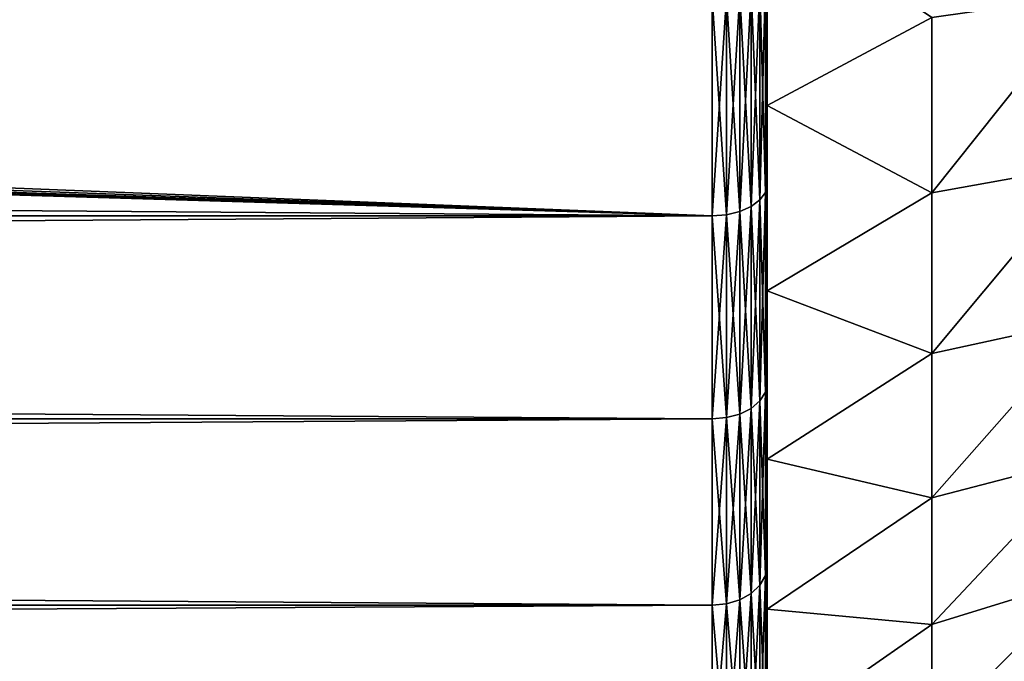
# Model space of a CAD drawing. Header units: millimetres. Extents: x -128 to 173, y -40 to 30.
# Tile 266 of 353: x 121.22 to 130.15, y -17.18 to -11.36. Entities that reach past the tile are written whole.
import ezdxf

# ---------------------------------------------------------------- set-up
doc = ezdxf.new("R2010")
doc.units = ezdxf.units.MM
doc.header["$LTSCALE"] = 56.728605
for name, color, linetype in [('2', 7, 'CONTINUOUS'), ('25', 7, 'CONTINUOUS'), ('35', 7, 'CONTINUOUS'), ('4', 7, 'CONTINUOUS')]:
    doc.layers.add(name, color=color, linetype=linetype)

msp = doc.modelspace()

# ---------------------------------------------------------------- linework, layer by layer
at = {"layer": '2', "color": 7, "linetype": 'CONTINUOUS'}
for points in [[(128, -12.1397, -16.7088), (128, -10.9169, -19.6741), (128, -10.3266, -17.8863), (128, -12.1397, -16.7088)], [(128, -10.3266, 17.8863), (128, -10.9169, 19.6741), (128, -12.1397, 16.7088), (128, -10.3266, 17.8863)], [(128, -12.8515, -18.4686), (128, -10.9169, -19.6741), (128, -12.1397, -16.7088), (128, -12.8515, -18.4686)], [(128, -10.9169, 19.6741), (128, -12.8515, 18.4686), (128, -12.1397, 16.7088), (128, -10.9169, 19.6741)], [(128, -13.8197, -15.3484), (128, -12.8515, -18.4686), (128, -12.1397, -16.7088), (128, -13.8197, -15.3484)], [(128, -12.1397, 16.7088), (128, -12.8515, 18.4686), (128, -13.8197, 15.3484), (128, -12.1397, 16.7088)], [(128, -14.6542, -17.0735), (128, -12.8515, -18.4686), (128, -13.8197, -15.3484), (128, -14.6542, -17.0735)], [(128, -12.8515, 18.4686), (128, -14.6542, 17.0735), (128, -13.8197, 15.3484), (128, -12.8515, 18.4686)], [(128, -15.3484, -13.8197), (128, -14.6542, -17.0735), (128, -13.8197, -15.3484), (128, -15.3484, -13.8197)], [(128, -13.8197, 15.3484), (128, -14.6542, 17.0735), (128, -15.3484, 13.8197), (128, -13.8197, 15.3484)], [(128, -16.3065, -15.5032), (128, -14.6542, -17.0735), (128, -15.3484, -13.8197), (128, -16.3065, -15.5032)], [(128, -14.6542, 17.0735), (128, -16.3065, 15.5032), (128, -15.3484, 13.8197), (128, -14.6542, 17.0735)], [(128, -16.7088, -12.1397), (128, -16.3065, -15.5032), (128, -15.3484, -13.8197), (128, -16.7088, -12.1397)], [(128, -15.3484, 13.8197), (128, -16.3065, 15.5032), (128, -16.7088, 12.1397), (128, -15.3484, 13.8197)], [(128, -17.7914, -13.7737), (128, -16.3065, -15.5032), (128, -16.7088, -12.1397), (128, -17.7914, -13.7737)], [(128, -16.3065, 15.5032), (128, -17.7914, 13.7737), (128, -16.7088, 12.1397), (128, -16.3065, 15.5032)], [(128, -17.8862, -10.3266), (128, -17.7914, -13.7737), (128, -16.7088, -12.1397), (128, -17.8862, -10.3266)], [(128, -16.7088, 12.1397), (128, -17.7914, 13.7737), (128, -17.8862, 10.3266), (128, -16.7088, 12.1397)]]:
    msp.add_3dface(points, dxfattribs=at)
at = {"layer": '25', "color": 7, "linetype": 'CONTINUOUS'}
for points in [[(127.9831, -10.9819, -19.7855), (127.9831, -12.9272, -18.573), (127.9332, -11.0405, -19.8911), (127.9831, -10.9819, -19.7855)], [(127.9831, -12.9272, 18.573), (127.9831, -10.9819, 19.7855), (127.9332, -12.9962, 18.6721), (127.9831, -12.9272, 18.573)], [(127.9332, -12.9962, 18.6721), (127.9831, -10.9819, 19.7855), (127.9332, -11.0405, 19.8911), (127.9332, -12.9962, 18.6721)], [(128, -10.9169, -19.6741), (128, -12.8515, -18.4686), (127.9831, -10.9819, -19.7855), (128, -10.9169, -19.6741)], [(128, -12.8515, 18.4686), (128, -10.9169, 19.6741), (127.9831, -10.9819, 19.7855), (128, -12.8515, 18.4686)], [(127.9831, -10.9819, -19.7855), (128, -12.8515, -18.4686), (127.9831, -12.9272, -18.573), (127.9831, -10.9819, -19.7855)], [(127.9831, -12.9272, 18.573), (128, -12.8515, 18.4686), (127.9831, -10.9819, 19.7855), (127.9831, -12.9272, 18.573)], [(127.9332, -11.0405, -19.8911), (127.9332, -12.9962, -18.6721), (127.8537, -11.0908, -19.9818), (127.9332, -11.0405, -19.8911)], [(127.9332, -12.9962, 18.6721), (127.9332, -11.0405, 19.8911), (127.8537, -13.0554, 18.7572), (127.9332, -12.9962, 18.6721)], [(127.8537, -13.0554, 18.7572), (127.9332, -11.0405, 19.8911), (127.8537, -11.0908, 19.9818), (127.8537, -13.0554, 18.7572)], [(127.9332, -11.0405, -19.8911), (127.9831, -12.9272, -18.573), (127.9332, -12.9962, -18.6721), (127.9332, -11.0405, -19.8911)], [(127.5, -11.1619, 20.11), (127.5, -13.1392, 18.8776), (127.6294, -11.1537, 20.0951), (127.5, -11.1619, 20.11)], [(127.5, -13.1392, 18.8776), (127.6294, -13.1294, 18.8636), (127.6294, -11.1537, 20.0951), (127.5, -13.1392, 18.8776)], [(127.5, -11.1619, -20.11), (127.6294, -11.1537, -20.0951), (127.6294, -13.1294, -18.8636), (127.5, -11.1619, -20.11)], [(127.5, -13.1392, -18.8776), (127.5, -11.1619, -20.11), (127.6294, -13.1294, -18.8636), (127.5, -13.1392, -18.8776)], [(127.7501, -11.1294, -20.0513), (127.7501, -13.1009, -18.8225), (127.6294, -11.1537, -20.0951), (127.7501, -11.1294, -20.0513)], [(127.7501, -13.1009, 18.8225), (127.7501, -11.1294, 20.0513), (127.6294, -13.1294, 18.8636), (127.7501, -13.1009, 18.8225)], [(127.6294, -13.1294, 18.8636), (127.7501, -11.1294, 20.0513), (127.6294, -11.1537, 20.0951), (127.6294, -13.1294, 18.8636)], [(127.6294, -11.1537, -20.0951), (127.7501, -13.1009, -18.8225), (127.6294, -13.1294, -18.8636), (127.6294, -11.1537, -20.0951)], [(127.8537, -11.0908, -19.9818), (127.8537, -13.0554, -18.7572), (127.7501, -11.1294, -20.0513), (127.8537, -11.0908, -19.9818)], [(127.8537, -13.0554, 18.7572), (127.8537, -11.0908, 19.9818), (127.7501, -13.1009, 18.8225), (127.8537, -13.0554, 18.7572)], [(127.7501, -13.1009, 18.8225), (127.8537, -11.0908, 19.9818), (127.7501, -11.1294, 20.0513), (127.7501, -13.1009, 18.8225)], [(127.7501, -11.1294, -20.0513), (127.8537, -13.0554, -18.7572), (127.7501, -13.1009, -18.8225), (127.7501, -11.1294, -20.0513)], [(127.8537, -11.0908, -19.9818), (127.9332, -12.9962, -18.6721), (127.8537, -13.0554, -18.7572), (127.8537, -11.0908, -19.9818)], [(128, -12.8515, -18.4686), (128, -14.6542, -17.0735), (127.9831, -12.9272, -18.573), (128, -12.8515, -18.4686)], [(128, -14.6542, 17.0735), (128, -12.8515, 18.4686), (127.9831, -12.9272, 18.573), (128, -14.6542, 17.0735)], [(127.9831, -12.9272, -18.573), (127.9831, -14.7398, -17.1699), (127.9332, -12.9962, -18.6721), (127.9831, -12.9272, -18.573)], [(127.9831, -14.7398, 17.1699), (127.9831, -12.9272, 18.573), (127.9332, -14.8185, 17.2615), (127.9831, -14.7398, 17.1699)], [(127.9332, -14.8185, 17.2615), (127.9831, -12.9272, 18.573), (127.9332, -12.9962, 18.6721), (127.9332, -14.8185, 17.2615)], [(127.9831, -12.9272, -18.573), (128, -14.6542, -17.0735), (127.9831, -14.7398, -17.1699), (127.9831, -12.9272, -18.573)], [(127.9831, -14.7398, 17.1699), (128, -14.6542, 17.0735), (127.9831, -12.9272, 18.573), (127.9831, -14.7398, 17.1699)], [(127.9332, -12.9962, -18.6721), (127.9332, -14.8185, -17.2615), (127.8537, -13.0554, -18.7572), (127.9332, -12.9962, -18.6721)], [(127.9332, -14.8185, 17.2615), (127.9332, -12.9962, 18.6721), (127.8537, -14.8861, 17.3402), (127.9332, -14.8185, 17.2615)], [(127.8537, -14.8861, 17.3402), (127.9332, -12.9962, 18.6721), (127.8537, -13.0554, 18.7572), (127.8537, -14.8861, 17.3402)], [(127.9332, -12.9962, -18.6721), (127.9831, -14.7398, -17.1699), (127.9332, -14.8185, -17.2615), (127.9332, -12.9962, -18.6721)], [(127.5, -13.1392, 18.8776), (127.5, -14.9816, 17.4514), (127.6294, -13.1294, 18.8636), (127.5, -13.1392, 18.8776)], [(127.5, -14.9816, 17.4514), (127.6294, -14.9705, 17.4385), (127.6294, -13.1294, 18.8636), (127.5, -14.9816, 17.4514)], [(127.5, -13.1392, -18.8776), (127.6294, -13.1294, -18.8636), (127.6294, -14.9705, -17.4385), (127.5, -13.1392, -18.8776)], [(127.7501, -13.1009, -18.8225), (127.7501, -14.9379, -17.4006), (127.6294, -13.1294, -18.8636), (127.7501, -13.1009, -18.8225)], [(127.7501, -14.9379, 17.4006), (127.7501, -13.1009, 18.8225), (127.6294, -14.9705, 17.4385), (127.7501, -14.9379, 17.4006)], [(127.6294, -14.9705, 17.4385), (127.7501, -13.1009, 18.8225), (127.6294, -13.1294, 18.8636), (127.6294, -14.9705, 17.4385)], [(127.6294, -13.1294, -18.8636), (127.7501, -14.9379, -17.4006), (127.6294, -14.9705, -17.4385), (127.6294, -13.1294, -18.8636)], [(127.8537, -13.0554, -18.7572), (127.8537, -14.8861, -17.3402), (127.7501, -13.1009, -18.8225), (127.8537, -13.0554, -18.7572)], [(127.8537, -14.8861, 17.3402), (127.8537, -13.0554, 18.7572), (127.7501, -14.9379, 17.4006), (127.8537, -14.8861, 17.3402)], [(127.7501, -14.9379, 17.4006), (127.8537, -13.0554, 18.7572), (127.7501, -13.1009, 18.8225), (127.7501, -14.9379, 17.4006)], [(127.7501, -13.1009, -18.8225), (127.8537, -14.8861, -17.3402), (127.7501, -14.9379, -17.4006), (127.7501, -13.1009, -18.8225)], [(127.8537, -13.0554, -18.7572), (127.9332, -14.8185, -17.2615), (127.8537, -14.8861, -17.3402), (127.8537, -13.0554, -18.7572)], [(127.5, -14.9816, -17.4514), (127.5, -13.1392, -18.8776), (127.6294, -14.9705, -17.4385), (127.5, -14.9816, -17.4514)], [(128, -14.6542, -17.0735), (128, -16.3065, -15.5032), (127.9831, -14.7398, -17.1699), (128, -14.6542, -17.0735)], [(128, -16.3065, 15.5032), (128, -14.6542, 17.0735), (127.9831, -14.7398, 17.1699), (128, -16.3065, 15.5032)], [(127.9332, -14.8185, -17.2615), (127.9332, -16.4888, -15.6738), (127.8537, -14.8861, -17.3402), (127.9332, -14.8185, -17.2615)], [(127.9332, -16.4888, 15.6738), (127.9332, -14.8185, 17.2615), (127.8537, -16.564, 15.7452), (127.9332, -16.4888, 15.6738)], [(127.8537, -16.564, 15.7452), (127.9332, -14.8185, 17.2615), (127.8537, -14.8861, 17.3402), (127.8537, -16.564, 15.7452)], [(127.9831, -14.7398, -17.1699), (127.9831, -16.4013, -15.5906), (127.9332, -14.8185, -17.2615), (127.9831, -14.7398, -17.1699)], [(127.9831, -16.4013, 15.5906), (127.9831, -14.7398, 17.1699), (127.9332, -16.4888, 15.6738), (127.9831, -16.4013, 15.5906)], [(127.9332, -16.4888, 15.6738), (127.9831, -14.7398, 17.1699), (127.9332, -14.8185, 17.2615), (127.9332, -16.4888, 15.6738)], [(127.9332, -14.8185, -17.2615), (127.9831, -16.4013, -15.5906), (127.9332, -16.4888, -15.6738), (127.9332, -14.8185, -17.2615)], [(127.9831, -14.7398, -17.1699), (128, -16.3065, -15.5032), (127.9831, -16.4013, -15.5906), (127.9831, -14.7398, -17.1699)], [(127.9831, -16.4013, 15.5906), (128, -16.3065, 15.5032), (127.9831, -14.7398, 17.1699), (127.9831, -16.4013, 15.5906)], [(127.8537, -14.8861, -17.3402), (127.8537, -16.564, -15.7452), (127.7501, -14.9379, -17.4006), (127.8537, -14.8861, -17.3402)], [(127.8537, -16.564, 15.7452), (127.8537, -14.8861, 17.3402), (127.7501, -16.6216, 15.8), (127.8537, -16.564, 15.7452)], [(127.7501, -16.6216, 15.8), (127.8537, -14.8861, 17.3402), (127.7501, -14.9379, 17.4006), (127.7501, -16.6216, 15.8)], [(127.8537, -14.8861, -17.3402), (127.9332, -16.4888, -15.6738), (127.8537, -16.564, -15.7452), (127.8537, -14.8861, -17.3402)], [(127.5, -14.9816, 17.4514), (127.5, -16.6702, 15.8462), (127.6294, -14.9705, 17.4385), (127.5, -14.9816, 17.4514)], [(127.5, -16.6702, 15.8462), (127.6294, -16.6579, 15.8345), (127.6294, -14.9705, 17.4385), (127.5, -16.6702, 15.8462)], [(127.5, -14.9816, -17.4514), (127.6294, -14.9705, -17.4385), (127.6294, -16.6579, -15.8345), (127.5, -14.9816, -17.4514)], [(127.5, -16.6702, -15.8462), (127.5, -14.9816, -17.4514), (127.6294, -16.6579, -15.8345), (127.5, -16.6702, -15.8462)], [(127.7501, -14.9379, -17.4006), (127.7501, -16.6216, -15.8), (127.6294, -14.9705, -17.4385), (127.7501, -14.9379, -17.4006)], [(127.7501, -16.6216, 15.8), (127.7501, -14.9379, 17.4006), (127.6294, -16.6579, 15.8345), (127.7501, -16.6216, 15.8)], [(127.6294, -16.6579, 15.8345), (127.7501, -14.9379, 17.4006), (127.6294, -14.9705, 17.4385), (127.6294, -16.6579, 15.8345)], [(127.6294, -14.9705, -17.4385), (127.7501, -16.6216, -15.8), (127.6294, -16.6579, -15.8345), (127.6294, -14.9705, -17.4385)], [(127.7501, -14.9379, -17.4006), (127.8537, -16.564, -15.7452), (127.7501, -16.6216, -15.8), (127.7501, -14.9379, -17.4006)], [(128, -16.3065, -15.5032), (128, -17.7914, -13.7737), (127.9831, -16.4013, -15.5906), (128, -16.3065, -15.5032)], [(128, -17.7914, 13.7737), (128, -16.3065, 15.5032), (127.9831, -16.4013, 15.5906), (128, -17.7914, 13.7737)], [(127.9831, -16.4013, -15.5906), (127.9831, -17.8944, -13.8513), (127.9332, -16.4888, -15.6738), (127.9831, -16.4013, -15.5906)], [(127.9831, -17.8944, 13.8513), (127.9831, -16.4013, 15.5906), (127.9332, -17.9899, 13.9252), (127.9831, -17.8944, 13.8513)], [(127.9332, -17.9899, 13.9252), (127.9831, -16.4013, 15.5906), (127.9332, -16.4888, 15.6738), (127.9332, -17.9899, 13.9252)], [(127.9831, -16.4013, -15.5906), (128, -17.7914, -13.7737), (127.9831, -17.8944, -13.8513), (127.9831, -16.4013, -15.5906)], [(127.9831, -17.8944, 13.8513), (128, -17.7914, 13.7737), (127.9831, -16.4013, 15.5906), (127.9831, -17.8944, 13.8513)], [(127.9332, -16.4888, -15.6738), (127.9332, -17.9899, -13.9252), (127.8537, -16.564, -15.7452), (127.9332, -16.4888, -15.6738)], [(127.9332, -17.9899, 13.9252), (127.9332, -16.4888, 15.6738), (127.8537, -18.0719, 13.9887), (127.9332, -17.9899, 13.9252)], [(127.8537, -18.0719, 13.9887), (127.9332, -16.4888, 15.6738), (127.8537, -16.564, 15.7452), (127.8537, -18.0719, 13.9887)], [(127.9332, -16.4888, -15.6738), (127.9831, -17.8944, -13.8513), (127.9332, -17.9899, -13.9252), (127.9332, -16.4888, -15.6738)], [(127.8537, -16.564, -15.7452), (127.8537, -18.0719, -13.9887), (127.7501, -16.6216, -15.8), (127.8537, -16.564, -15.7452)], [(127.8537, -18.0719, 13.9887), (127.8537, -16.564, 15.7452), (127.7501, -18.1348, 14.0374), (127.8537, -18.0719, 13.9887)], [(127.7501, -18.1348, 14.0374), (127.8537, -16.564, 15.7452), (127.7501, -16.6216, 15.8), (127.7501, -18.1348, 14.0374)], [(127.8537, -16.564, -15.7452), (127.9332, -17.9899, -13.9252), (127.8537, -18.0719, -13.9887), (127.8537, -16.564, -15.7452)], [(127.5, -16.6702, 15.8462), (127.5, -18.1878, 14.0784), (127.6294, -16.6579, 15.8345), (127.5, -16.6702, 15.8462)], [(127.5, -18.1878, 14.0784), (127.6294, -18.1744, 14.068), (127.6294, -16.6579, 15.8345), (127.5, -18.1878, 14.0784)], [(127.5, -16.6702, -15.8462), (127.6294, -16.6579, -15.8345), (127.6294, -18.1744, -14.068), (127.5, -16.6702, -15.8462)], [(127.5, -18.1878, -14.0784), (127.5, -16.6702, -15.8462), (127.6294, -18.1744, -14.068), (127.5, -18.1878, -14.0784)], [(127.7501, -16.6216, -15.8), (127.7501, -18.1348, -14.0374), (127.6294, -16.6579, -15.8345), (127.7501, -16.6216, -15.8)], [(127.7501, -18.1348, 14.0374), (127.7501, -16.6216, 15.8), (127.6294, -18.1744, 14.068), (127.7501, -18.1348, 14.0374)], [(127.6294, -18.1744, 14.068), (127.7501, -16.6216, 15.8), (127.6294, -16.6579, 15.8345), (127.6294, -18.1744, 14.068)], [(127.6294, -16.6579, -15.8345), (127.7501, -18.1348, -14.0374), (127.6294, -18.1744, -14.068), (127.6294, -16.6579, -15.8345)], [(127.7501, -16.6216, -15.8), (127.8537, -18.0719, -13.9887), (127.7501, -18.1348, -14.0374), (127.7501, -16.6216, -15.8)]]:
    msp.add_3dface(points, dxfattribs=at)
at = {"layer": '35', "color": 7, "linetype": 'CONTINUOUS'}
for points in [[(128, -10.3266, 17.8863), (128, -12.1397, 16.7088), (129.4934, -11.3407, 16.2937), (128, -10.3266, 17.8863)], [(128, -12.1397, -16.7088), (128, -10.3266, -17.8863), (129.4934, -11.3407, -16.2937), (128, -12.1397, -16.7088)], [(129.4934, -11.3407, 16.2937), (129.4934, -12.931, 15.0628), (130.9237, -11.1341, 15.325), (129.4934, -11.3407, 16.2937)], [(130.9237, -11.1341, 15.325), (129.4934, -12.931, 15.0628), (130.9237, -12.675, 14.0773), (130.9237, -11.1341, 15.325)], [(129.4934, -12.931, -15.0628), (129.4934, -11.3407, -16.2937), (130.9237, -11.1341, -15.325), (129.4934, -12.931, -15.0628)], [(130.9237, -12.675, -14.0773), (129.4934, -12.931, -15.0628), (130.9237, -11.1341, -15.325), (130.9237, -12.675, -14.0773)], [(129.4934, -11.3407, 16.2937), (128, -12.1397, 16.7088), (129.4934, -12.931, 15.0628), (129.4934, -11.3407, 16.2937)], [(129.4934, -12.931, -15.0628), (128, -12.1397, -16.7088), (129.4934, -11.3407, -16.2937), (129.4934, -12.931, -15.0628)], [(128, -12.1397, 16.7088), (128, -13.8197, 15.3484), (129.4934, -12.931, 15.0628), (128, -12.1397, 16.7088)], [(128, -13.8197, -15.3484), (128, -12.1397, -16.7088), (129.4934, -12.931, -15.0628), (128, -13.8197, -15.3484)], [(129.4934, -12.931, 15.0628), (129.4934, -14.3885, 13.6773), (130.9237, -12.675, 14.0773), (129.4934, -12.931, 15.0628)], [(130.9237, -12.675, 14.0773), (129.4934, -14.3885, 13.6773), (130.9237, -14.0772, 12.675), (130.9237, -12.675, 14.0773)], [(129.4934, -14.3885, -13.6773), (129.4934, -12.931, -15.0628), (130.9237, -12.675, -14.0773), (129.4934, -14.3885, -13.6773)], [(130.9237, -14.0772, -12.675), (129.4934, -14.3885, -13.6773), (130.9237, -12.675, -14.0773), (130.9237, -14.0772, -12.675)], [(129.4934, -12.931, 15.0628), (128, -13.8197, 15.3484), (129.4934, -14.3885, 13.6773), (129.4934, -12.931, 15.0628)], [(129.4934, -14.3885, -13.6773), (128, -13.8197, -15.3484), (129.4934, -12.931, -15.0628), (129.4934, -14.3885, -13.6773)], [(128, -13.8197, 15.3484), (128, -15.3484, 13.8197), (129.4934, -14.3885, 13.6773), (128, -13.8197, 15.3484)], [(128, -15.3484, -13.8197), (128, -13.8197, -15.3484), (129.4934, -14.3885, -13.6773), (128, -15.3484, -13.8197)], [(129.4934, -14.3885, 13.6773), (129.4934, -15.6984, 12.1514), (130.9237, -14.0772, 12.675), (129.4934, -14.3885, 13.6773)], [(130.9237, -14.0772, 12.675), (129.4934, -15.6984, 12.1514), (130.9237, -15.325, 11.1342), (130.9237, -14.0772, 12.675)], [(129.4934, -15.6984, -12.1514), (129.4934, -14.3885, -13.6773), (130.9237, -14.0772, -12.675), (129.4934, -15.6984, -12.1514)], [(130.9237, -15.325, -11.1342), (129.4934, -15.6984, -12.1514), (130.9237, -14.0772, -12.675), (130.9237, -15.325, -11.1342)], [(129.4934, -14.3885, 13.6773), (128, -15.3484, 13.8197), (129.4934, -15.6984, 12.1514), (129.4934, -14.3885, 13.6773)], [(129.4934, -15.6984, -12.1514), (128, -15.3484, -13.8197), (129.4934, -14.3885, -13.6773), (129.4934, -15.6984, -12.1514)], [(128, -15.3484, 13.8197), (128, -16.7088, 12.1397), (129.4934, -15.6984, 12.1514), (128, -15.3484, 13.8197)], [(128, -16.7088, -12.1397), (128, -15.3484, -13.8197), (129.4934, -15.6984, -12.1514), (128, -16.7088, -12.1397)], [(129.4934, -15.6984, 12.1514), (129.4934, -16.8472, 10.5009), (130.9237, -15.325, 11.1342), (129.4934, -15.6984, 12.1514)], [(130.9237, -15.325, 11.1342), (129.4934, -16.8472, 10.5009), (130.9237, -16.4048, 9.4715), (130.9237, -15.325, 11.1342)], [(129.4934, -16.8472, -10.5009), (129.4934, -15.6984, -12.1514), (130.9237, -15.325, -11.1342), (129.4934, -16.8472, -10.5009)], [(130.9237, -16.4048, -9.4715), (129.4934, -16.8472, -10.5009), (130.9237, -15.325, -11.1342), (130.9237, -16.4048, -9.4715)], [(129.4934, -15.6984, 12.1514), (128, -16.7088, 12.1397), (129.4934, -16.8472, 10.5009), (129.4934, -15.6984, 12.1514)], [(129.4934, -16.8472, -10.5009), (128, -16.7088, -12.1397), (129.4934, -15.6984, -12.1514), (129.4934, -16.8472, -10.5009)], [(129.4934, -16.8472, 10.5009), (129.4934, -17.8231, 8.7426), (130.9237, -16.4048, 9.4715), (129.4934, -16.8472, 10.5009)], [(130.9237, -16.4048, 9.4715), (129.4934, -17.8231, 8.7426), (130.9237, -17.305, 7.7047), (130.9237, -16.4048, 9.4715)], [(129.4934, -17.8231, -8.7426), (129.4934, -16.8472, -10.5009), (130.9237, -16.4048, -9.4715), (129.4934, -17.8231, -8.7426)], [(130.9237, -17.305, -7.7047), (129.4934, -17.8231, -8.7426), (130.9237, -16.4048, -9.4715), (130.9237, -17.305, -7.7047)], [(128, -16.7088, 12.1397), (128, -17.8862, 10.3266), (129.4934, -16.8472, 10.5009), (128, -16.7088, 12.1397)], [(128, -17.8862, -10.3266), (128, -16.7088, -12.1397), (129.4934, -16.8472, -10.5009), (128, -17.8862, -10.3266)], [(129.4934, -16.8472, 10.5009), (128, -17.8862, 10.3266), (129.4934, -17.8231, 8.7426), (129.4934, -16.8472, 10.5009)], [(129.4934, -17.8231, -8.7426), (128, -17.8862, -10.3266), (129.4934, -16.8472, -10.5009), (129.4934, -17.8231, -8.7426)]]:
    msp.add_3dface(points, dxfattribs=at)
at = {"layer": '4', "color": 7, "linetype": 'CONTINUOUS'}
for points in [[(127.5, -13.1392, 18.8776), (127.5, -11.1619, 20.11), (-127.5, -13.1392, 18.8776), (127.5, -13.1392, 18.8776)], [(-127.5, -13.1392, 18.8776), (127.5, -11.1619, 20.11), (-127.5, -11.1619, 20.11), (-127.5, -13.1392, 18.8776)], [(127.5, -11.1619, -20.11), (127.5, -13.1392, -18.8776), (79.6124, -11.2374, -20.0679), (127.5, -11.1619, -20.11)], [(79.6124, -11.2374, -20.0679), (127.5, -13.1392, -18.8776), (78.9877, -11.3808, -19.9869), (79.6124, -11.2374, -20.0679)], [(78.9877, -11.3808, -19.9869), (127.5, -13.1392, -18.8776), (78.363, -11.4911, -19.9237), (78.9877, -11.3808, -19.9869)], [(78.363, -11.4911, -19.9237), (127.5, -13.1392, -18.8776), (77.7394, -11.5691, -19.8785), (78.363, -11.4911, -19.9237)], [(77.7394, -11.5691, -19.8785), (127.5, -13.1392, -18.8776), (77.1156, -11.6153, -19.8516), (77.7394, -11.5691, -19.8785)], [(-76.5088, -11.6303, -19.8428), (127.5, -13.1392, -18.8776), (-127.5, -13.1392, -18.8776), (-76.5088, -11.6303, -19.8428)], [(76.4912, -11.6303, -19.8428), (127.5, -13.1392, -18.8776), (-76.5088, -11.6303, -19.8428), (76.4912, -11.6303, -19.8428)], [(77.1156, -11.6153, -19.8516), (127.5, -13.1392, -18.8776), (76.4912, -11.6303, -19.8428), (77.1156, -11.6153, -19.8516)], [(127.5, -14.9816, 17.4514), (127.5, -13.1392, 18.8776), (-127.5, -14.9816, 17.4514), (127.5, -14.9816, 17.4514)], [(-127.5, -14.9816, 17.4514), (127.5, -13.1392, 18.8776), (-127.5, -13.1392, 18.8776), (-127.5, -14.9816, 17.4514)], [(127.5, -13.1392, -18.8776), (127.5, -14.9816, -17.4514), (-127.5, -13.1392, -18.8776), (127.5, -13.1392, -18.8776)], [(-127.5, -13.1392, -18.8776), (127.5, -14.9816, -17.4514), (-127.5, -14.9816, -17.4514), (-127.5, -13.1392, -18.8776)], [(127.5, -16.6702, 15.8462), (127.5, -14.9816, 17.4514), (-127.5, -16.6702, 15.8462), (127.5, -16.6702, 15.8462)], [(-127.5, -16.6702, 15.8462), (127.5, -14.9816, 17.4514), (-127.5, -14.9816, 17.4514), (-127.5, -16.6702, 15.8462)], [(127.5, -14.9816, -17.4514), (127.5, -16.6702, -15.8462), (-127.5, -14.9816, -17.4514), (127.5, -14.9816, -17.4514)], [(-127.5, -14.9816, -17.4514), (127.5, -16.6702, -15.8462), (-127.5, -16.6702, -15.8462), (-127.5, -14.9816, -17.4514)], [(127.5, -18.1878, 14.0784), (127.5, -16.6702, 15.8462), (-127.5, -18.1878, 14.0784), (127.5, -18.1878, 14.0784)], [(-127.5, -18.1878, 14.0784), (127.5, -16.6702, 15.8462), (-127.5, -16.6702, 15.8462), (-127.5, -18.1878, 14.0784)], [(127.5, -16.6702, -15.8462), (127.5, -18.1878, -14.0784), (-127.5, -16.6702, -15.8462), (127.5, -16.6702, -15.8462)], [(-127.5, -16.6702, -15.8462), (127.5, -18.1878, -14.0784), (-127.5, -18.1878, -14.0784), (-127.5, -16.6702, -15.8462)]]:
    msp.add_3dface(points, dxfattribs=at)

doc.saveas('drawing.dxf')
